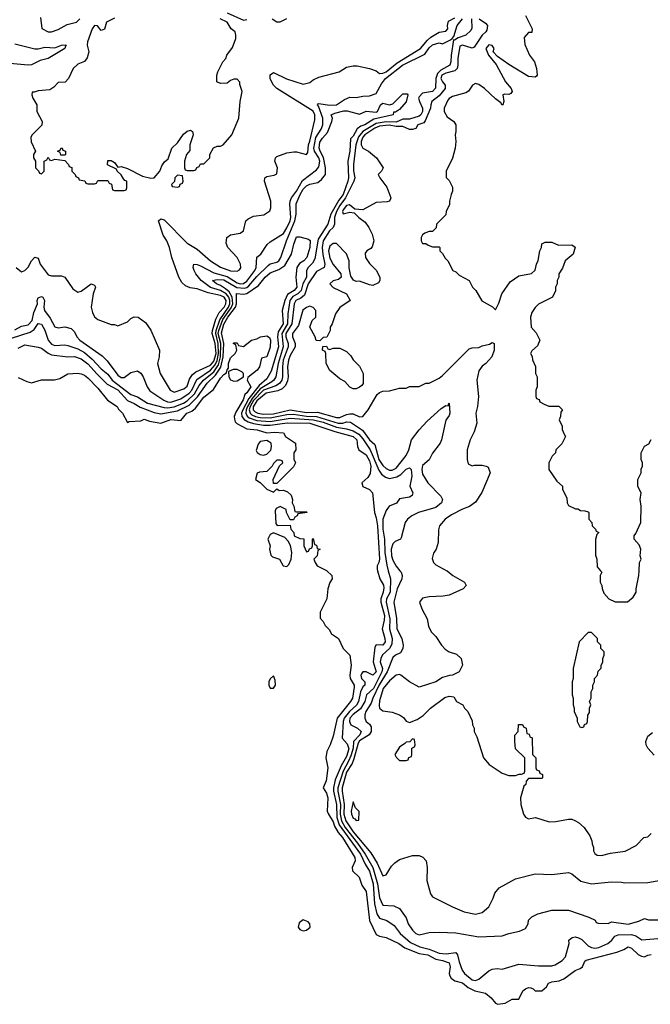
# Model space of a CAD drawing. Header units: inches. Extents: x 2380053 to 2584298, y 380219 to 546618.
# Tile 356 of 656: x 2544699 to 2548504, y 397384 to 403324. Entities that reach past the tile are written whole.
import ezdxf

# ---------------------------------------------------------------- set-up
doc = ezdxf.new("R2010")
doc.units = ezdxf.units.IN
doc.header["$MEASUREMENT"] = 0
doc.layers.add('C5349', color=7, linetype='Continuous')
doc.layers.add('C5440', color=7, linetype='Continuous')

msp = doc.modelspace()

# ---------------------------------------------------------------- linework, layer by layer
at = {"layer": 'C5349', "color": 2}
for points, elevation in [([(2546552, 400000), (2546582, 399970), (2546584.7, 399950), (2546570.9, 399929.1), (2546558.8, 399890), (2546551.3, 399830), (2546512, 399750), (2546512.7, 399712.7), (2546530, 399694), (2546542, 399670), (2546565.4, 399645.4), (2546579.8, 399619.8), (2546622, 399590), (2546651.3, 399530), (2546691.3, 399490), (2546698.8, 399430), (2546690.4, 399370), (2546692.4, 399350), (2546717.1, 399310), (2546717.3, 399297.3), (2546706, 399230), (2546695.8, 399210), (2546614.9, 399110), (2546590, 399002), (2546571.9, 398950), (2546551.9, 398910), (2546546, 398870), (2546557.3, 398810), (2546547.5, 398732.5), (2546530.8, 398690), (2546550, 398658), (2546558, 398630), (2546554.8, 398550), (2546562.8, 398530), (2546590, 398484.9), (2546598.4, 398458.4), (2546619.6, 398419.6), (2546646, 398390), (2546721.6, 398270), (2546723.8, 398250), (2546704.4, 398210), (2546706.4, 398190), (2546746.8, 398150), (2546762.5, 398102.5), (2546790, 398064.7), (2546810.4, 397890.4), (2546850, 397804.7), (2546870, 397794.8), (2546910, 397787.7), (2546987.3, 397750), (2547023.7, 397723.7), (2547110, 397691.3), (2547161.5, 397681.5), (2547210, 397656.9), (2547250, 397648.8), (2547290, 397633.7), (2547296.5, 397610), (2547290.3, 397570), (2547294.7, 397554.7), (2547301.4, 397541.4), (2547324.4, 397524.4), (2547370, 397513.1), (2547405.5, 397485.5), (2547445.2, 397465.2), (2547510.4, 397450.4), (2547542.8, 397422.8), (2547570, 397391), (2547583.8, 397383.8), (2547628, 397390), (2547670, 397414), (2547710, 397414), (2547734.6, 397465.4), (2547750, 397478), (2547770, 397484.7), (2547783.6, 397483.6), (2547798, 397478), (2547810, 397464.7), (2547850, 397464.7), (2547878, 397490), (2547889.2, 397510.8), (2547910, 397518.8), (2547955.1, 397524.9), (2547983.2, 397536.8), (2548050, 397587.3), (2548080.9, 397599.1), (2548094, 397610), (2548110, 397644.7), (2548118, 397650), (2548302, 397698), (2548345.2, 397714.8), (2548370, 397730.8), (2548390, 397722.8), (2548430, 397684), (2548450, 397674), (2548470, 397670.8), (2548490, 397681), (2548510, 397684.7)], 2), ([(2546857.8, 400000), (2546871.7, 399951.7), (2546893.5, 399913.5), (2546896.7, 399896.7), (2546892.6, 399870), (2546877.8, 399830), (2546877.1, 399810), (2546899.3, 399730), (2546898.6, 399701.4), (2546886.8, 399650), (2546902.6, 399590), (2546903.1, 399570), (2546890, 399549.7), (2546850, 399551.6), (2546841.2, 399538.8), (2546832.2, 399450), (2546850.2, 399390), (2546830, 399369.2), (2546790, 399389.4), (2546770, 399389.3), (2546762, 399378), (2546757.1, 399370), (2546761.6, 399350), (2546781, 399330), (2546780.5, 399310), (2546770, 399299.5), (2546755, 399270), (2546742.9, 399210), (2546731.2, 399188.8), (2546689.2, 399150.8), (2546657.1, 399110), (2546651, 399090), (2546644.9, 398990), (2546675.1, 398955.1), (2546684.7, 398924.7), (2546670, 398878), (2546638.2, 398821.7), (2546602.6, 398737.4), (2546592.1, 398690), (2546593.2, 398670), (2546611.3, 398590), (2546612.4, 398510), (2546627, 398467), (2546755.7, 398290), (2546784.2, 398230), (2546810, 398188), (2546830.8, 398110), (2546840.5, 397990), (2546852.8, 397930), (2546870, 397904.4), (2546914.8, 397890), (2546958.8, 397858.8), (2546994.4, 397810), (2547056.9, 397756.9), (2547114, 397730), (2547170, 397715.8), (2547230, 397692.4), (2547272.1, 397687.9), (2547330, 397696.4), (2547341.4, 397681.4), (2547350, 397641), (2547369, 397589), (2547383.8, 397570), (2547430, 397530.5), (2547450, 397528), (2547470, 397535.5), (2547530, 397586), (2547550, 397595.5), (2547579.1, 397599.1), (2547610, 397594.8), (2547710, 397626.4), (2547830, 397614.9), (2547910, 397616.3), (2547930, 397621.6), (2547972.1, 397647.9), (2547992, 397670), (2548014, 397750), (2548013.2, 397770), (2548032.3, 397787.7), (2548050, 397790.4), (2548070, 397784.4), (2548090, 397774), (2548130, 397737.4), (2548150, 397726.5), (2548170, 397723.2), (2548193.5, 397726.5), (2548247, 397750), (2548271.6, 397770), (2548290, 397795.5), (2548310, 397803.1), (2548390, 397804.4), (2548416.4, 397796.4), (2548452.8, 397772.8), (2548550, 397781.7)], 6), ([(2546922.8, 400000), (2546936.5, 399950), (2546933.7, 399870), (2546912.3, 399830), (2546910.2, 399810), (2546932.6, 399710), (2546930.2, 399650), (2546947.2, 399590), (2546944, 399556), (2546930.3, 399530), (2546888.6, 399491.4), (2546877.4, 399470), (2546874.9, 399450), (2546887.5, 399410), (2546884.4, 399390), (2546832.9, 399290), (2546791.7, 399250), (2546781.8, 399210), (2546754.3, 399165.7), (2546710, 399131.8), (2546690.3, 399110), (2546688, 399090), (2546697.1, 399070), (2546737.1, 399050), (2546758.3, 399030), (2546750.3, 399010), (2546712.6, 398970), (2546710.1, 398930), (2546696.9, 398883.1), (2546683.7, 398850), (2546650.1, 398789.9), (2546618.1, 398690), (2546618, 398670), (2546634.2, 398590), (2546632.3, 398530), (2546640.1, 398490), (2546662, 398450), (2546736.7, 398356.7), (2546783.7, 398290), (2546829.4, 398210), (2546858, 398110), (2546870, 398026.8), (2546890, 397982.8), (2546956.9, 397976.9), (2546990, 397962), (2547030, 397904.7), (2547043, 397870), (2547070, 397830.7), (2547090, 397810.6), (2547110, 397803.8), (2547170, 397817.3), (2547230, 397818.8), (2547330, 397814.8), (2547470, 397791), (2547610, 397796), (2547650, 397811), (2547714.6, 397825.4), (2547750, 397842), (2547768, 397870), (2547769.1, 397890.9), (2547789.1, 397910.9), (2547826, 397930), (2547910, 397951.3), (2548010, 397951.3), (2548134, 397910), (2548171.6, 397891.6), (2548178, 397878), (2548190, 397874), (2548250, 397872), (2548270, 397881), (2548370, 397867.3), (2548434.6, 397885.4), (2548470, 397902), (2548492.7, 397892.7), (2548590, 397894)], 10), ([(2546992.5, 400000), (2547000.7, 399990), (2547007.3, 399970), (2547004, 399950), (2546975.8, 399890), (2546956, 399810), (2546971.6, 399711.6), (2546974.9, 399650), (2547005.3, 399590), (2547012.4, 399550), (2547010.5, 399530), (2546996.5, 399503.5), (2546966.8, 399490), (2546950, 399476), (2546916.5, 399390), (2546868.8, 399311.1), (2546829.2, 399230), (2546819.6, 399200.4), (2546787.9, 399150), (2546781.1, 399130), (2546781.6, 399110), (2546790.4, 399090.4), (2546810, 399074), (2546818.6, 399058.6), (2546819.5, 399030), (2546808.4, 399010), (2546750, 398973.2), (2546740.6, 398959.4), (2546715.9, 398864.1), (2546704.1, 398835.9), (2546670, 398784.2), (2546645.3, 398690), (2546643.9, 398670), (2546656.1, 398590), (2546654.8, 398530), (2546665.9, 398490), (2546710, 398425), (2546817, 398296.9), (2546855.5, 398235.5), (2546890, 398158), (2546910, 398164.7), (2546943.2, 398216.8), (2546962, 398238), (2546990, 398258), (2547070, 398282), (2547110, 398282), (2547131.2, 398271.1), (2547151.3, 398250), (2547158, 398210), (2547156, 398130), (2547178, 398050), (2547190, 398032), (2547311.2, 397971.1), (2547381.4, 397941.4), (2547450, 397927.3), (2547490, 397938), (2547530, 397972), (2547556.5, 398023.5), (2547565.6, 398054.4), (2547592.9, 398087.1), (2547690, 398141), (2547809.1, 398170.9), (2547910, 398166), (2548010, 398178), (2548030, 398171), (2548085.8, 398125.8), (2548150, 398110.7), (2548270, 398122.8), (2548330, 398121), (2548350, 398116), (2548490, 398118), (2548590, 398136)], 14), ([(2547275.9, 400000), (2547278.5, 399998.5), (2547312, 399970), (2547382, 399930), (2547392, 399910), (2547374, 399890), (2547290, 399853.2), (2547253.2, 399846.8), (2547170, 399842.7), (2547130, 399833.2), (2547112, 399810), (2547124.7, 399770), (2547158, 399710), (2547165.4, 399665.4), (2547182, 399630), (2547210, 399602), (2547244.7, 399550), (2547267.1, 399527.1), (2547290, 399511.3), (2547335.3, 399495.3), (2547362, 399470), (2547371.2, 399428.9), (2547351.3, 399388.7), (2547311.2, 399368.9), (2547291.6, 399368.4), (2547250, 399355.3), (2547210, 399328.7), (2547110, 399298), (2547050, 399328.7), (2546998, 399370), (2546990, 399373.2), (2546970, 399369.3), (2546930, 399335.6), (2546892.2, 399290), (2546870, 399215.3), (2546866.9, 399186.9), (2546870.6, 399170.6), (2546890, 399154.8), (2546947.1, 399147.1), (2546990.7, 399130.7), (2547014.4, 399114.4), (2547030, 399092), (2547050, 399084.7), (2547098, 399102), (2547133.6, 399126.4), (2547178, 399170), (2547264.7, 399235.3), (2547290, 399242), (2547318, 399238), (2547334, 399210), (2547372, 399190), (2547382, 399170), (2547402, 399150), (2547430, 399094), (2547432, 399070), (2547442, 399050), (2547442, 399030), (2547456.9, 398996.9), (2547498, 398870), (2547532, 398830), (2547610, 398778), (2547650, 398764.7), (2547690, 398764.7), (2547712.7, 398772.7), (2547727.3, 398772.7), (2547742, 398778), (2547746, 398790), (2547746, 398870), (2547690, 398926), (2547686, 398970), (2547687.3, 399007.3), (2547706, 399030), (2547708.4, 399071.6), (2547732.7, 399072.7), (2547738, 399058), (2547754, 399050), (2547758, 399018), (2547772.7, 399012.7), (2547778, 398998), (2547791.6, 398991.6), (2547794, 398890), (2547814, 398870), (2547814, 398810), (2547818, 398798), (2547832.7, 398792.7), (2547838, 398778), (2547854, 398770), (2547854, 398750), (2547850, 398746), (2547770, 398746), (2547754, 398730), (2547752, 398710), (2547741, 398699), (2547721, 398630), (2547722.8, 398590), (2547738, 398530), (2547750, 398512), (2547770, 398502), (2547810.9, 398510.9), (2547894.6, 398485.4), (2547933.6, 398486.4), (2548010, 398501), (2548030, 398501), (2548048, 398492), (2548070, 398481), (2548104.7, 398450), (2548139.8, 398399.8), (2548152, 398370), (2548152.7, 398352.7), (2548162, 398330), (2548162, 398310), (2548170, 398294), (2548183.6, 398283.6), (2548210, 398282), (2548264.7, 398295.3), (2548352.9, 398307.1), (2548418, 398342), (2548466, 398390), (2548490, 398394), (2548510, 398414)], 18), ([(2548203.5, 400000), (2548212, 399990), (2548202, 399970), (2548202, 399930), (2548212, 399910), (2548212.7, 399892.7), (2548223.6, 399863.6), (2548254, 399830), (2548292.7, 399812.7), (2548367.3, 399812.7), (2548400.4, 399839.6), (2548418, 399870), (2548418, 399890), (2548435.3, 399970), (2548436.3, 400000)], 22), ([(2548526.9, 398886.9), (2548489.4, 398930), (2548479.3, 398950), (2548477.2, 398970), (2548490, 399002), (2548517.2, 399022.8)], 18)]:
    msp.add_lwpolyline(points, dxfattribs=dict(at, elevation=elevation))
for points, elevation in [([(2548150, 399626), (2548130, 399626), (2548074, 399570), (2548038, 399410), (2548038, 399350), (2548032, 399330), (2548032, 399250), (2548038, 399230), (2548038, 399190), (2548044.7, 399170), (2548044.7, 399150), (2548062, 399110), (2548062, 399090), (2548078, 399058), (2548090, 399054), (2548102, 399058), (2548107.3, 399072.7), (2548122, 399078), (2548126, 399090), (2548127.3, 399127.3), (2548136.4, 399143.6), (2548138, 399170), (2548146, 399190), (2548138, 399210), (2548148, 399230), (2548148, 399270), (2548158, 399290), (2548158, 399310), (2548168, 399330), (2548168, 399350), (2548186, 399370), (2548190, 399394), (2548207.3, 399412.7), (2548207.3, 399427.3), (2548218, 399450), (2548218, 399470), (2548226, 399490), (2548226, 399510), (2548206, 399530), (2548206, 399550), (2548186, 399570), (2548186, 399590)], 22), ([(2546230, 399366), (2546210, 399348), (2546202.8, 399330), (2546202.8, 399310), (2546210, 399292), (2546230, 399292), (2546242, 399310), (2546240.4, 399340.4)], 2), ([(2547070, 398986), (2547052.7, 398967.3), (2547030, 398966), (2547023.6, 398956.4), (2546990, 398935.3), (2546962, 398890), (2546970, 398874), (2546990, 398854), (2547030, 398854), (2547042, 398858), (2547047.3, 398872.7), (2547062, 398878), (2547066, 398890), (2547066, 398930), (2547082, 398938), (2547086, 398950), (2547082, 398982)], 18), ([(2546710, 398606), (2546698, 398550), (2546701, 398530), (2546710, 398506.8), (2546722, 398502), (2546730, 398492), (2546746, 398494), (2546747.3, 398547.3), (2546726, 398570)], 18), ([(2546410, 397892.8), (2546384.2, 397875.8), (2546379.6, 397850), (2546390, 397834.4), (2546410, 397826.7), (2546430, 397830.4), (2546451.8, 397850), (2546449.6, 397870), (2546440.4, 397880.4)], 2)]:
    msp.add_lwpolyline(points, close=True, dxfattribs=dict(at, elevation=elevation))
at = {"layer": 'C5440', "color": 2}
for points, elevation in [([(2545950, 403364.7), (2546050, 403322), (2546070, 403324.7)], 22), ([(2544670, 401453), (2544710, 401474.8), (2544750, 401483.6), (2544774, 401510), (2544782.9, 401557.1), (2544807, 401610), (2544804.2, 401630), (2544810, 401646), (2544830, 401653.7), (2544837.3, 401650), (2544847.7, 401630), (2544844, 401590), (2544848, 401570), (2544882.8, 401522.8), (2544910, 401471.3), (2544930, 401464.7), (2544970, 401471), (2545010, 401461), (2545030, 401441), (2545043.8, 401410), (2545062, 401390), (2545196.9, 401296.9), (2545226.1, 401266.1), (2545290, 401179.1), (2545310, 401165.5), (2545330, 401166), (2545370, 401194.8), (2545410, 401206), (2545430, 401191), (2545444, 401170), (2545468.6, 401108.6), (2545484.2, 401084.2), (2545568.5, 401028.5), (2545590, 401018), (2545610, 401017.2), (2545670, 401037.2), (2545720.9, 401070), (2545738.2, 401090), (2545767.6, 401152.4), (2545850, 401210.1), (2545878.2, 401241.8), (2545891.1, 401268.9), (2545898.8, 401310), (2545897.1, 401370), (2545881.3, 401430), (2545884.1, 401450), (2545906.7, 401513.3), (2545957.9, 401590), (2545965.9, 401610), (2545966.9, 401630), (2545960.9, 401650), (2545945, 401670), (2545910, 401691.2), (2545849.3, 401709.3), (2545794, 401750), (2545761.6, 401790), (2545751.8, 401810), (2545744.5, 401830), (2545749.2, 401850), (2545770, 401848), (2545790, 401839.5), (2545870, 401796.5), (2545950, 401775.8), (2546010, 401737.5), (2546030, 401730.2), (2546050, 401732.3), (2546070, 401747.1), (2546117.2, 401810), (2546124.7, 401830), (2546129.5, 401890.5), (2546154, 401910), (2546192.9, 401967.1), (2546210, 401984.7), (2546290, 402034.9), (2546310, 402068.5), (2546329.8, 402110), (2546334.5, 402130), (2546329.7, 402210.3), (2546330.9, 402230), (2546338.9, 402250), (2546370, 402288.9), (2546405.8, 402354.2), (2546490, 402418), (2546503.2, 402436.8), (2546510.4, 402470.4), (2546504.7, 402490), (2546478.1, 402530), (2546473.2, 402550), (2546486, 402614), (2546517.2, 402662.8), (2546528.1, 402690), (2546527.3, 402730), (2546502.7, 402802.7), (2546496, 402810), (2546501.2, 402818.8), (2546570, 402809.3), (2546609.7, 402810.3), (2546658, 402842), (2546690, 402856.4), (2546730, 402855.5), (2546770, 402863), (2546810, 402864.4), (2546850, 402878), (2546882, 402938), (2546906.8, 402970), (2547009.4, 403050.6), (2547143, 403117), (2547170, 403154.9), (2547190, 403172.9), (2547230, 403183.8), (2547250, 403179.1), (2547298, 403202), (2547308.6, 403211.4), (2547318, 403222), (2547338.3, 403290), (2547371.6, 403330)], 14), ([(2544678, 401830), (2544710, 401802), (2544730, 401812), (2544749.1, 401830.9), (2544769, 401870), (2544790, 401891.3), (2544810, 401884.7), (2544822.8, 401850), (2544870, 401784.7), (2544890, 401778), (2544950, 401778), (2544970.9, 401770.9), (2545019.8, 401699.8), (2545043.5, 401683.5), (2545050, 401681), (2545070, 401686.8), (2545130, 401730.8), (2545150, 401722), (2545156, 401710), (2545142, 401670), (2545130.7, 401590.7), (2545138, 401558), (2545150, 401532), (2545170, 401516), (2545250, 401484.7), (2545270, 401484.7), (2545290, 401478), (2545350, 401502), (2545370, 401522), (2545390, 401531.3), (2545414, 401530), (2545458, 401498), (2545490, 401452), (2545542.8, 401330), (2545541, 401290), (2545531, 401250), (2545546.8, 401190), (2545606, 401090), (2545630, 401077.3), (2545690, 401097.1), (2545710, 401114), (2545724.2, 401155.8), (2545738.9, 401181.1), (2545761.2, 401198.8), (2545850, 401240.6), (2545870, 401263.2), (2545883.4, 401310), (2545877.3, 401370), (2545859.8, 401430), (2545861.4, 401450), (2545881.7, 401518.3), (2545903.3, 401556.7), (2545932.1, 401590), (2545941.8, 401610), (2545943.8, 401630), (2545932.7, 401650), (2545910, 401660.9), (2545835.3, 401675.3), (2545770, 401699.5), (2545726.8, 401706.8), (2545698.9, 401718.9), (2545678, 401738), (2545658, 401770), (2545617, 401890), (2545602.7, 401950), (2545586.6, 401990), (2545564, 402024), (2545536, 402110), (2545550, 402122), (2545570, 402116.4), (2545710, 401976.3), (2545770, 401940.7), (2545851, 401870), (2545910, 401830.6), (2545971.5, 401808.5), (2546010, 401807.3), (2546025.6, 401814.4), (2546032.3, 401827.7), (2546032, 401850), (2546010, 401889.2), (2545954, 401950), (2545944.7, 401975.3), (2545948.7, 402010), (2545970, 402026), (2546030, 402036), (2546048.7, 402050), (2546064, 402110), (2546076.5, 402123.5), (2546110, 402138.8), (2546172.7, 402147.3), (2546208.7, 402170), (2546214, 402190), (2546213.2, 402230), (2546175.3, 402350), (2546178, 402370), (2546190, 402378), (2546233.6, 402386.4), (2546250, 402394), (2546254, 402430), (2546239, 402470), (2546242, 402490), (2546250, 402498), (2546310, 402521), (2546353.6, 402526.4), (2546370, 402526.8), (2546430, 402511.3), (2546436.6, 402523.4), (2546441.3, 402570), (2546450, 402591.3), (2546479.5, 402720.5), (2546479.6, 402750), (2546470, 402771.3), (2546250, 402909.3), (2546229.6, 402929.6), (2546210, 402968), (2546210, 402992), (2546230, 403004.7), (2546308.3, 402968.3), (2546410, 402936), (2546450, 402944.7), (2546470, 402962), (2546503.1, 402976.9), (2546626, 403010), (2546670, 403038), (2546710, 403046), (2546734.6, 403045.4), (2546810, 403030.7), (2546850, 403014.8), (2546870, 402998.8), (2546890, 403001.3), (2546910, 403010.4), (2546975.6, 403064.4), (2547117.4, 403150), (2547158.6, 403201.4), (2547180.5, 403219.5), (2547230, 403248.2), (2547270, 403254), (2547282, 403270), (2547279.6, 403290), (2547285.6, 403314.4), (2547324.1, 403335.9)], 18), ([(2545270, 403332.7), (2545222, 403310), (2545210, 403268), (2545190, 403258), (2545168, 403288), (2545150, 403288.7), (2545136, 403270), (2545108.4, 403190), (2545106.4, 403170), (2545115.3, 403130), (2545106.3, 403093.7), (2545090, 403072.3), (2545050, 403055.3), (2545022, 403030), (2544994, 402970), (2544972.7, 402947.3), (2544930, 402946), (2544903.6, 402916.4), (2544879.6, 402900.4), (2544810, 402895.3), (2544786, 402886), (2544774, 402886), (2544772, 402870), (2544778, 402850), (2544802, 402810), (2544802, 402770), (2544834, 402710), (2544832.7, 402687.3), (2544771.6, 402628.4), (2544766.4, 402613.6), (2544767.5, 402587.5), (2544794, 402530), (2544782, 402510), (2544782, 402490), (2544794, 402470), (2544794, 402430), (2544812.7, 402412.7), (2544818, 402398), (2544830, 402394), (2544846, 402410), (2544846, 402470), (2544862, 402478), (2544870, 402494), (2544878, 402478), (2544890, 402474), (2544910, 402482), (2544970, 402474), (2544994, 402450), (2544998, 402438), (2545012.7, 402432.7), (2545014, 402410), (2545034, 402390), (2545038, 402378), (2545054, 402370), (2545058, 402358), (2545091.6, 402351.6), (2545098, 402338), (2545110, 402334), (2545150, 402334), (2545162, 402338), (2545170, 402354), (2545230, 402354), (2545238, 402338), (2545252.7, 402332.7), (2545258, 402298), (2545270, 402294), (2545330, 402294), (2545342, 402298), (2545346, 402310), (2545346, 402350), (2545334, 402354), (2545324, 402364), (2545310, 402388), (2545286, 402410), (2545282, 402422), (2545228.7, 402448.7), (2545230, 402474), (2545250, 402474), (2545270, 402462), (2545290, 402434), (2545310, 402438), (2545350, 402427.3), (2545440.4, 402380.4), (2545490, 402368), (2545510, 402371), (2545544, 402410), (2545557.2, 402442.8), (2545573.2, 402466.8), (2545595.1, 402484.9), (2545617.2, 402550), (2545650, 402581), (2545686.8, 402633.2), (2545710, 402651), (2545730, 402658), (2545742, 402650), (2545746, 402630), (2545726, 402570), (2545724.7, 402535.3), (2545706, 402510), (2545694, 402470), (2545694, 402430), (2545698, 402418), (2545710, 402414), (2545750, 402414), (2545762, 402418), (2545767.3, 402432.7), (2545782, 402438), (2545790, 402454), (2545810, 402454), (2545846, 402490), (2545846, 402510), (2545868.8, 402551.1), (2545890, 402562), (2545910, 402562), (2545926, 402570), (2545978, 402630), (2546022, 402730), (2546028.7, 402830), (2546042, 402890), (2546027.3, 402932.7), (2546027.3, 402947.3), (2546010, 402966), (2545990, 402966), (2545970, 402958), (2545950, 402942), (2545910, 402939), (2545889, 402949), (2545888.8, 402988.9), (2545894, 403010), (2545924, 403070), (2545942, 403090), (2545949.1, 403110.9), (2545983.1, 403156.9), (2546002, 403210), (2546002, 403230), (2545998, 403250), (2545974, 403270), (2545950, 403308.7), (2545908.7, 403330)], 22), ([(2544823.5, 403336.5), (2544832, 403272), (2544870, 403251.3), (2544890, 403251.3), (2544930, 403266), (2544984.5, 403295.5), (2545042, 403310), (2545061.2, 403330)], 22), ([(2547424.9, 403330), (2547427.3, 403272.7), (2547422, 403258), (2547391.3, 403230), (2547345.1, 403214.9), (2547321.5, 403201.5), (2547316.9, 403203.1), (2547302, 403110), (2547300.8, 403070), (2547294.6, 403050), (2547240, 403020), (2547220.3, 402999.7), (2547210.2, 402970), (2547208.1, 402911.9), (2547190.4, 402890), (2547130, 402881.6), (2547110, 402859.3), (2547106, 402850), (2547110.4, 402830), (2547130.2, 402790), (2547129, 402770), (2547119, 402750), (2547110, 402742.8), (2547050, 402724.7), (2547010, 402724.8), (2546970, 402706.7), (2546910, 402708.9), (2546850, 402697.5), (2546769.6, 402650.4), (2546742.3, 402617.7), (2546726.7, 402570), (2546713, 402450), (2546712.9, 402412.8), (2546721.8, 402370), (2546715.8, 402350), (2546665, 402250), (2546630, 402203.5), (2546610, 402166.9), (2546598.3, 402130), (2546599.3, 402090), (2546591.2, 402070), (2546568.4, 402050), (2546529.3, 401990), (2546524.7, 401950), (2546527.5, 401907.5), (2546540.3, 401850), (2546536.3, 401830), (2546490, 401804.5), (2546439.7, 401730), (2546417.9, 401662.1), (2546395.6, 401644.4), (2546364.9, 401630), (2546355.6, 401610), (2546341.5, 401490), (2546305.1, 401430), (2546304.8, 401410), (2546318.5, 401370), (2546318.5, 401350), (2546289.4, 401269.4), (2546284.2, 401230), (2546284.7, 401170), (2546279.7, 401150), (2546267.4, 401130), (2546245, 401115), (2546169.5, 401090), (2546110, 401027.2), (2546088.5, 400990), (2546084.1, 400970), (2546088.8, 400950), (2546100.2, 400940.2), (2546121.3, 400930), (2546150, 400924.6), (2546210, 400921.4), (2546310, 400941.9), (2546350, 400943.6), (2546430, 400932.2), (2546490, 400930.7), (2546621, 400890), (2546649.1, 400890.9), (2546670, 400897.2), (2546695.5, 400895.5), (2546767.4, 400847.4), (2546810, 400789.1), (2546841.2, 400761.2), (2546866.7, 400670), (2546890, 400635.3), (2546910, 400616.5), (2546930, 400607.2), (2546947.3, 400607.3), (2546970, 400618.7), (2547030, 400695.5), (2547047.6, 400730), (2547062.7, 400790), (2547109.2, 400850), (2547157.2, 400902.8), (2547242, 400978), (2547270, 400996), (2547286, 400994), (2547286, 401006), (2547291.3, 401011.3), (2547294.9, 400950), (2547290, 400935.3), (2547270, 400908), (2547244.7, 400790), (2547236, 400770), (2547190, 400708.7), (2547170.5, 400669.5), (2547130, 400635.1), (2547124.6, 400610), (2547130, 400582.8), (2547160.7, 400530), (2547240.7, 400450), (2547250.8, 400430), (2547244, 400410), (2547210, 400382), (2547104.7, 400350), (2547064.7, 400330), (2547038, 400310), (2547024.7, 400290), (2547001.4, 400198.6), (2546996, 400190), (2546964.9, 400175.1), (2546950, 400161.2), (2546939.6, 400130), (2546942.4, 400090), (2546950, 400064), (2546970, 400027.7), (2546992.5, 400000)], 14), ([(2547471.7, 403330), (2547510, 403303.8), (2547521.3, 403290), (2547518.5, 403261.5), (2547512.4, 403250), (2547489.3, 403230.7), (2547440.7, 403159.3), (2547430, 403153.3), (2547370, 403171), (2547355.2, 403164.8), (2547342, 403090), (2547343.6, 403050), (2547339.5, 403030), (2547324.5, 403015.5), (2547270, 403001.6), (2547246, 402990), (2547241, 402970), (2547249.5, 402949.5), (2547265.3, 402930), (2547265.3, 402910), (2547230, 402864.7), (2547186.4, 402830), (2547178.7, 402810), (2547178, 402790), (2547146.3, 402713.7), (2547137.7, 402702.3), (2547101, 402690), (2547090, 402668.7), (2547070, 402660.9), (2547050, 402661.6), (2547010, 402679.7), (2546970, 402679.4), (2546927.7, 402687.7), (2546870, 402681.6), (2546841.2, 402670), (2546780.7, 402630), (2546770, 402616.4), (2546760.2, 402590), (2546759.6, 402570), (2546769.1, 402549.1), (2546802.8, 402530), (2546850.8, 402490), (2546891.3, 402430), (2546882, 402410), (2546862, 402390), (2546871.3, 402370), (2546913.2, 402313.2), (2546938, 402250), (2546936.9, 402243.1), (2546931, 402229), (2546915.3, 402224.7), (2546850, 402222), (2546770, 402178), (2546720.4, 402180.4), (2546688, 402208), (2546670, 402202.7), (2546650, 402177.2), (2546647.1, 402167.1), (2546650, 402152), (2546690, 402162), (2546718, 402158), (2546744.7, 402130), (2546782.8, 402102.8), (2546806, 402070), (2546826, 402030), (2546836, 401990), (2546825.4, 401954.6), (2546816.9, 401943.1), (2546794, 401930), (2546783.6, 401916.4), (2546784.7, 401890), (2546810, 401854), (2546850, 401814), (2546872, 401770), (2546872, 401750), (2546863.6, 401736.4), (2546830, 401721.2), (2546810, 401723.7), (2546750, 401746), (2546730, 401745.2), (2546712.9, 401752.9), (2546696, 401776), (2546687.3, 401827.3), (2546687.2, 401870), (2546670.9, 401910.9), (2546610, 401974), (2546590, 401973.6), (2546570, 401958.4), (2546562.6, 401930), (2546570, 401884.9), (2546590, 401846.4), (2546637.3, 401790), (2546638.8, 401770), (2546623, 401757), (2546590, 401749), (2546571, 401730), (2546590, 401708), (2546670.5, 401670.5), (2546692, 401630), (2546630, 401588), (2546604.7, 401550), (2546584.7, 401490), (2546572, 401470), (2546572, 401450), (2546551.6, 401408.4), (2546530, 401406), (2546510, 401386), (2546488, 401388), (2546482, 401410), (2546448.7, 401470), (2546464, 401510), (2546485.1, 401530), (2546486.6, 401570), (2546470, 401588), (2546450, 401596.3), (2546430, 401588.3), (2546408.2, 401571.8), (2546381.7, 401478.3), (2546344.2, 401430), (2546345.7, 401410), (2546360.9, 401370), (2546360.3, 401350), (2546330, 401298.7), (2546320.2, 401270), (2546315.2, 401230), (2546319.2, 401170), (2546315.2, 401144.8), (2546302.7, 401117.3), (2546282.4, 401097.6), (2546255.8, 401084.2), (2546186, 401070), (2546130, 401024.2), (2546107.9, 400987.9), (2546108.2, 400970), (2546119.1, 400959.1), (2546136.3, 400950), (2546170, 400945), (2546230, 400946.5), (2546330, 400969.5), (2546430, 400953.8), (2546496.2, 400956.2), (2546610, 400923.5), (2546630, 400924.7), (2546670, 400943.1), (2546690, 400946.5), (2546710, 400945.7), (2546750, 400927.7), (2546769.3, 400930.7), (2546801.2, 400970), (2546856.4, 401063.6), (2546870, 401074), (2546890, 401082), (2546930, 401084.7), (2546990, 401102), (2547030, 401102), (2547050, 401111.3), (2547110, 401112), (2547150, 401132), (2547170, 401132), (2547230, 401162), (2547250, 401178), (2547410, 401338), (2547430, 401344.7), (2547470, 401346), (2547490, 401356), (2547533.6, 401366.4), (2547550, 401376), (2547562, 401370), (2547562.8, 401330), (2547546.8, 401290), (2547510.6, 401249.4), (2547490, 401234), (2547470, 401206), (2547458, 401150), (2547466.8, 401050), (2547461, 400990), (2547451.3, 400950), (2547458, 400890), (2547442, 400838), (2547418, 400790), (2547398, 400730), (2547398, 400670), (2547405.4, 400645.4), (2547430, 400632), (2547444, 400636), (2547490, 400636), (2547514, 400630), (2547524.7, 400624.7), (2547538, 400590), (2547487.5, 400472.5), (2547450, 400414), (2547412.3, 400387.7), (2547370, 400372), (2547303.9, 400336.1), (2547266.8, 400310), (2547231, 400270), (2547225.4, 400245.4), (2547224.7, 400170), (2547211.3, 400130), (2547195.3, 400104.7), (2547187.1, 400072.9), (2547196, 400050), (2547210, 400036), (2547275.9, 400000)], 18), ([(2546222, 403330), (2546250, 403312), (2546270, 403312), (2546310, 403332)], 22), ([(2547750.7, 403350), (2547791.3, 403270), (2547790, 403246), (2547770, 403246), (2547743.6, 403216.4), (2547746, 403174), (2547776, 403110), (2547804.7, 403070), (2547818, 403030), (2547822, 402990), (2547816.9, 402983.1), (2547810, 402978), (2547770, 402982), (2547650, 403053.2), (2547581.2, 403101.2), (2547555.3, 403130), (2547561.2, 403150), (2547550, 403168.7), (2547530, 403173.2), (2547511, 403150), (2547527.3, 403110), (2547573.7, 403053.7), (2547630.6, 402950), (2547664, 402910), (2547670.6, 402890), (2547662, 402878), (2547650, 402873.2), (2547625.4, 402874.6), (2547614, 402870), (2547621, 402830), (2547614, 402810), (2547610, 402809.2), (2547602, 402822), (2547570, 402846), (2547502.7, 402910), (2547470, 402934), (2547450, 402939.3), (2547431.3, 402930), (2547406.8, 402893.2), (2547390, 402882), (2547310, 402860.7), (2547290, 402849.5), (2547281.3, 402838.7), (2547260.3, 402790), (2547261.1, 402770), (2547279, 402739), (2547318.8, 402710), (2547331.3, 402690), (2547331.3, 402650), (2547326, 402630), (2547331, 402590), (2547326, 402550), (2547310.7, 402489.3), (2547272, 402410), (2547272.7, 402372.7), (2547290, 402354), (2547310, 402314), (2547311.2, 402288.9), (2547302, 402270), (2547292, 402230), (2547292, 402210), (2547272.7, 402167.3), (2547270, 402146), (2547214, 402090), (2547211.6, 402068.4), (2547190, 402046), (2547170, 402046), (2547143.6, 402036.4), (2547130, 402026), (2547122, 402010), (2547122, 401990), (2547130, 401974), (2547150, 401974), (2547163.6, 401963.6), (2547190, 401954), (2547230, 401954), (2547234, 401950), (2547234, 401930), (2547250, 401914), (2547265.4, 401885.4), (2547282, 401870), (2547311.6, 401811.6), (2547330, 401802), (2547350, 401782), (2547411.2, 401751.1), (2547432, 401710), (2547450.9, 401690.9), (2547487.1, 401627.1), (2547551.6, 401591.6), (2547570, 401574), (2547590, 401614), (2547609.1, 401670.9), (2547658, 401742), (2547710, 401778), (2547787.3, 401792.7), (2547810, 401814), (2547818, 401850), (2547828.4, 401871.6), (2547838, 401930), (2547848, 401950), (2547848.8, 401971.1), (2547870, 401982), (2547910, 401982), (2547950, 401964.7), (2548030, 401966), (2548051, 401951), (2548038.8, 401910), (2547990.8, 401870), (2547974.8, 401825.2), (2547952, 401790), (2547952, 401770), (2547942, 401750), (2547942, 401730), (2547932, 401710), (2547931.6, 401688.4), (2547914, 401650), (2547830, 401608), (2547810, 401588), (2547790, 401558), (2547781, 401530), (2547784.7, 401470), (2547815.3, 401435.3), (2547838, 401390), (2547823.6, 401356.4), (2547790, 401326), (2547782, 401310), (2547791.6, 401291.6), (2547792.7, 401272.7), (2547811.6, 401231.6), (2547812, 401190), (2547822, 401170), (2547822, 401110), (2547814, 401090), (2547814, 401050), (2547818, 401038), (2547832.7, 401032.7), (2547838, 401018), (2547863.6, 401003.6), (2547892.7, 400992.7), (2547951.6, 400991.6), (2547974, 400970), (2547963.6, 400956.4), (2547962, 400930), (2547954, 400910), (2547971.6, 400871.6), (2547972.7, 400852.7), (2547983.6, 400823.6), (2547992, 400810), (2547970, 400766), (2547934, 400730), (2547932, 400710), (2547912, 400690), (2547892, 400650), (2547892, 400610), (2547939.6, 400539.6), (2547974, 400510), (2547974, 400490), (2547999.6, 400439.6), (2548002, 400410), (2548010, 400394), (2548052.7, 400372.7), (2548067.3, 400372.7), (2548083.6, 400363.6), (2548110, 400362), (2548130, 400354), (2548134, 400350), (2548134, 400310), (2548151.6, 400291.6), (2548154, 400270), (2548174, 400250), (2548178, 400238), (2548194, 400230), (2548182, 400218), (2548172.7, 400187.3), (2548172.7, 400092.7), (2548182, 400070), (2548183.6, 400023.6), (2548203.5, 400000)], 22), ([(2544670, 403178.6), (2544790, 403149), (2544810, 403149), (2544850, 403158.3), (2544910, 403154.9), (2544950, 403170.4), (2544973, 403173), (2544982, 403170), (2544975.3, 403164.7), (2544970.8, 403150), (2544870.2, 403089.8), (2544822.3, 403077.7), (2544770, 403052.4), (2544750, 403049.5), (2544639.6, 403059.6)], 18), ([(2544650, 401402.3), (2544762, 401438), (2544785.8, 401454.2), (2544810, 401490.4), (2544830, 401487.7), (2544850, 401450.8), (2544870.2, 401390.2), (2544890, 401366.7), (2544910, 401359.5), (2544970, 401362.6), (2544990, 401358.7), (2545050, 401337.8), (2545090, 401315.3), (2545136.5, 401276.5), (2545190, 401218), (2545230, 401184.6), (2545256.5, 401150), (2545370, 401062.2), (2545410, 401048.9), (2545470, 401010.3), (2545570, 400984.7), (2545590, 400983.2), (2545630, 400989.4), (2545686.3, 401010), (2545710, 401025.6), (2545753.8, 401066.3), (2545782.4, 401117.6), (2545806.8, 401150), (2545870, 401199.8), (2545898.1, 401241.9), (2545910.7, 401290), (2545913.2, 401370), (2545897.2, 401430), (2545900.5, 401450), (2545925.3, 401514.7), (2545974.9, 401585.1), (2545984.8, 401610), (2545980.9, 401650), (2545962.8, 401682.8), (2545941.4, 401701.4), (2545910, 401721.4), (2545886.6, 401730), (2545862.7, 401750), (2545890, 401756.9), (2545930, 401754), (2546008.9, 401708.9), (2546055.9, 401704.1), (2546070, 401708.4), (2546081.6, 401718.4), (2546130, 401774.7), (2546198, 401842), (2546210, 401850.3), (2546250, 401860.3), (2546262, 401870), (2546274.5, 401890), (2546307.8, 401990), (2546358, 402110), (2546366.8, 402150), (2546367.6, 402212.4), (2546391.7, 402270), (2546410, 402300.9), (2546430, 402322.8), (2546450, 402332.6), (2546497.7, 402342.3), (2546520.5, 402359.5), (2546543.6, 402390), (2546543.9, 402430), (2546532.6, 402492.6), (2546511.4, 402530), (2546505.6, 402550), (2546510, 402584.7), (2546525.6, 402610), (2546555.8, 402644.2), (2546582.7, 402710), (2546586, 402730), (2546579, 402750), (2546599.5, 402760.5), (2546654.6, 402774.6), (2546674.6, 402774.6), (2546750, 402754.8), (2546790, 402773), (2546850, 402766), (2546858, 402770), (2546875.3, 402810), (2546890, 402821), (2546930, 402811), (2546950, 402816), (2547010, 402876), (2547036.3, 402876.3), (2547041, 402870), (2547030, 402829), (2546990, 402782), (2546966, 402766), (2546954, 402766), (2546952, 402750), (2546835.9, 402724.1), (2546780.7, 402690), (2546757.2, 402682.8), (2546735.2, 402664.8), (2546710, 402620.9), (2546694.4, 402605.6), (2546691.3, 402531.3), (2546678.5, 402470), (2546683.2, 402370), (2546679.7, 402350), (2546650, 402269.8), (2546624.6, 402235.4), (2546576.3, 402150), (2546559.1, 402090), (2546500.4, 401999.6), (2546479.3, 401880.7), (2546465.3, 401854.7), (2546439.3, 401830), (2546429, 401811), (2546429.2, 401770), (2546406.3, 401730), (2546396.3, 401690), (2546378, 401670), (2546346.6, 401653.4), (2546328, 401630), (2546316.1, 401550), (2546315.7, 401490), (2546281, 401430), (2546288.1, 401350), (2546258.4, 401250), (2546243.9, 401170), (2546231.6, 401150), (2546219.7, 401140.3), (2546150, 401096.4), (2546101, 401039), (2546072.5, 400990), (2546064.5, 400970), (2546063.5, 400950), (2546072, 400932), (2546082.9, 400922.9), (2546130, 400906.8), (2546210, 400900.9), (2546330, 400919.8), (2546471, 400910), (2546530, 400895.6), (2546610, 400866.1), (2546670, 400856.3), (2546710, 400843.2), (2546744.5, 400824.5), (2546770, 400796.1), (2546814, 400730), (2546865.7, 400605.7), (2546882.6, 400582.6), (2546905.1, 400565.1), (2546930, 400556.1), (2546974.7, 400565.3), (2546999.6, 400580.4), (2547030, 400613.4), (2547050, 400621), (2547061, 400610), (2547065.5, 400570), (2547052.2, 400510), (2547071.3, 400470), (2547066.8, 400453.2), (2547050, 400443.7), (2546990, 400434), (2546972.4, 400407.6), (2546927.3, 400390), (2546910, 400364), (2546889.3, 400310), (2546889.5, 400250), (2546900.6, 400190), (2546901.8, 400110), (2546913.7, 400033.7), (2546922.8, 400000)], 10), ([(2544690, 401341.6), (2544730, 401363), (2544810, 401348.2), (2544830, 401342.4), (2544870, 401312), (2544890, 401303.1), (2544990, 401290.3), (2545030, 401291.6), (2545070, 401278.3), (2545110, 401247.4), (2545165.1, 401185.1), (2545226, 401126), (2545291.1, 401091), (2545350, 401026.7), (2545390, 401008.8), (2545426, 400986), (2545510, 400953.8), (2545550, 400946), (2545650, 400963.5), (2545721.8, 400998.2), (2545771.9, 401048.1), (2545830, 401130.3), (2545881.2, 401178.8), (2545912.8, 401227.2), (2545926.7, 401290), (2545929.9, 401369.9), (2545915.7, 401435.7), (2545930, 401487.6), (2545954.8, 401530), (2546000.6, 401590), (2546006.5, 401610), (2546007.3, 401672.7), (2546050, 401668.9), (2546070, 401672.1), (2546140.1, 401719.9), (2546179.7, 401770), (2546210, 401797.4), (2546263.3, 401816.7), (2546298, 401842), (2546339.6, 401910), (2546352.7, 401970), (2546370, 402014.8), (2546390, 402014.9), (2546440.7, 402000.7), (2546451.9, 401991.8), (2546450.3, 401950.3), (2546431.9, 401890), (2546412.7, 401870), (2546386.5, 401853.5), (2546370.3, 401830), (2546364, 401770), (2546370.2, 401710), (2546355.3, 401690), (2546314, 401666), (2546297.7, 401630), (2546282.4, 401570), (2546287.8, 401490), (2546258.4, 401441.6), (2546255.3, 401410), (2546259.4, 401350), (2546216.3, 401203.7), (2546190, 401158.3), (2546142.9, 401117.1), (2546081.1, 401038.9), (2546044.3, 400970), (2546038.1, 400950), (2546038.9, 400930), (2546052.8, 400912.8), (2546078, 400898), (2546110, 400887.4), (2546170, 400878.4), (2546210, 400877.9), (2546312.9, 400892.9), (2546450, 400889.2), (2546599.6, 400839.6), (2546710, 400810.2), (2546732.8, 400790), (2546737.6, 400750), (2546745.5, 400730), (2546790, 400698.7), (2546810, 400663), (2546818.2, 400630), (2546814.3, 400585.7), (2546798.6, 400561.4), (2546764, 400530), (2546770, 400507.3), (2546810.4, 400490.4), (2546827.3, 400470), (2546838.8, 400350), (2546850, 400318), (2546858.8, 400270), (2546870.2, 400069.8), (2546866.4, 400050), (2546855.5, 400030), (2546854.9, 400010), (2546857.8, 400000)], 6), ([(2544690, 401166), (2544741.4, 401141.4), (2544770, 401134), (2544830, 401150.7), (2544909.2, 401150.8), (2544940.2, 401159.8), (2544990, 401186.8), (2545050, 401190.8), (2545070, 401186.8), (2545090, 401178.8), (2545110, 401162.8), (2545170, 401102), (2545228.3, 401028.3), (2545286, 400990), (2545294.4, 400974.4), (2545318, 400950), (2545350, 400894), (2545360.2, 400899.8), (2545430, 400904.9), (2545450, 400914.8), (2545482.8, 400902.8), (2545550, 400890.4), (2545610, 400911.8), (2545670, 400906), (2545707, 400950), (2545738, 400962), (2545760.4, 400979.6), (2545810, 401046.4), (2545867.2, 401092.8), (2545910, 401160.7), (2545930, 401182.8), (2545946.6, 401193.4), (2545950, 401212), (2545958, 401222), (2545958, 401250), (2545970, 401284.7), (2545998, 401310), (2546008, 401330), (2546002, 401362), (2545986, 401370), (2545990, 401374), (2546010, 401374), (2546018, 401358), (2546050, 401352), (2546098, 401390), (2546130, 401398.8), (2546151.2, 401411.1), (2546190, 401416), (2546206.4, 401406.4), (2546212.4, 401390), (2546210, 401348), (2546190.6, 401290), (2546158, 401282), (2546146, 401230), (2546131, 401210), (2546074.8, 401165.2), (2546070.8, 401150), (2546094, 401110), (2546070, 401072.7), (2546057.6, 401062.4), (2546048, 401030), (2546002.8, 400957.2), (2545993.4, 400930), (2545994, 400914), (2545998.5, 400898.5), (2546008.2, 400888.2), (2546070, 400855.5), (2546131.3, 400850), (2546190, 400832.2), (2546236.3, 400836.3), (2546290, 400832), (2546302, 400810), (2546362, 400770), (2546364.7, 400730), (2546352, 400710), (2546352.7, 400672.7), (2546362, 400650), (2546350, 400626), (2546250, 400526), (2546230, 400526), (2546228.7, 400550), (2546267.3, 400632.7), (2546286, 400650), (2546282, 400662), (2546270, 400666), (2546250, 400666), (2546230, 400646), (2546222, 400630), (2546190, 400599), (2546145.4, 400594.6), (2546131.3, 400588.7), (2546122, 400550), (2546150, 400531.3), (2546190, 400491.3), (2546230, 400474), (2546250, 400494), (2546264.7, 400484.7), (2546290, 400486), (2546315.3, 400475.3), (2546336, 400456), (2546344.7, 400430), (2546342, 400410), (2546352, 400390), (2546358, 400358), (2546370, 400354), (2546430, 400354), (2546434, 400350), (2546378, 400342), (2546374, 400330), (2546358, 400322), (2546350, 400306), (2546330, 400306), (2546308, 400350), (2546306, 400370), (2546270, 400388), (2546245.4, 400374.6), (2546239.6, 400360.4), (2546244.7, 400284.7), (2546252.7, 400272.7), (2546330, 400274), (2546334, 400250), (2546352, 400230), (2546354, 400210), (2546390, 400194), (2546412.7, 400192.7), (2546414, 400150), (2546430, 400114), (2546442, 400118), (2546447.3, 400132.7), (2546462, 400138), (2546466, 400150), (2546466, 400190), (2546470, 400194), (2546478, 400158), (2546490, 400154), (2546494, 400134), (2546512, 400130), (2546498, 400122), (2546494, 400090), (2546474, 400070), (2546482, 400050), (2546494, 400030), (2546550, 400002), (2546552, 400000)], 2), ([(2548436.3, 400000), (2548438, 400050), (2548448, 400070), (2548442, 400090), (2548446, 400130), (2548436.4, 400156.4), (2548406, 400190), (2548406, 400210), (2548416.4, 400223.6), (2548446, 400290), (2548448, 400390), (2548442, 400430), (2548448, 400470), (2548428.4, 400508.4), (2548428, 400530), (2548428.7, 400550), (2548448, 400590), (2548448.4, 400611.6), (2548458, 400630), (2548458, 400650), (2548448, 400670), (2548448.7, 400710), (2548468.8, 400751.1), (2548494.6, 400765.4), (2548508.8, 400791.1)], 22)]:
    msp.add_lwpolyline(points, dxfattribs=dict(at, elevation=elevation))
for points, elevation in [([(2544970, 402506), (2544947.3, 402507.3), (2544942, 402522), (2544926, 402530), (2544942, 402538), (2544948.4, 402551.6), (2544954, 402550), (2544958, 402538), (2544974, 402530), (2544974, 402510)], 22), ([(2545650, 402386), (2545634, 402370), (2545632.7, 402347.3), (2545614, 402330), (2545618, 402318), (2545650, 402314), (2545662, 402318), (2545667.3, 402332.7), (2545682, 402338), (2545686, 402350), (2545682, 402382)], 22), ([(2546570, 401334), (2546590, 401342), (2546630, 401342), (2546670, 401322), (2546696.9, 401296.9), (2546711.6, 401271.6), (2546750, 401234), (2546772, 401190), (2546772, 401130), (2546763.6, 401116.4), (2546750, 401108), (2546730, 401098), (2546710, 401098), (2546690, 401108), (2546660.4, 401140.4), (2546630, 401158), (2546570, 401208), (2546548.7, 401250), (2546546, 401310), (2546542, 401322), (2546526, 401330), (2546527.3, 401352.7), (2546550, 401354), (2546558, 401338)], 18), ([(2545986.4, 401213.6), (2545958, 401202), (2545961, 401170), (2545970.8, 401150.8), (2545990, 401142.8), (2546010, 401144.9), (2546048.7, 401170), (2546048.7, 401190), (2546039.3, 401199.3), (2546010, 401213.2)], 2), ([(2546190, 400786), (2546150, 400779.5), (2546137.5, 400762.5), (2546125.2, 400725.2), (2546132.3, 400712.3), (2546150, 400700.5), (2546170, 400697.1), (2546190, 400702), (2546213.3, 400726.7), (2546218.4, 400750), (2546216, 400770)], 2), ([(2546230, 400228), (2546210, 400218), (2546196, 400190), (2546211, 400150), (2546206.4, 400130), (2546214, 400094), (2546224.2, 400084.2), (2546267.3, 400070), (2546288.2, 400028.2), (2546310, 400026), (2546322.7, 400037.3), (2546337, 400070), (2546341.6, 400110), (2546332.3, 400152.3), (2546318.9, 400178.9), (2546299.3, 400199.3)], 2)]:
    msp.add_lwpolyline(points, close=True, dxfattribs=dict(at, elevation=elevation))

doc.saveas('drawing.dxf')
